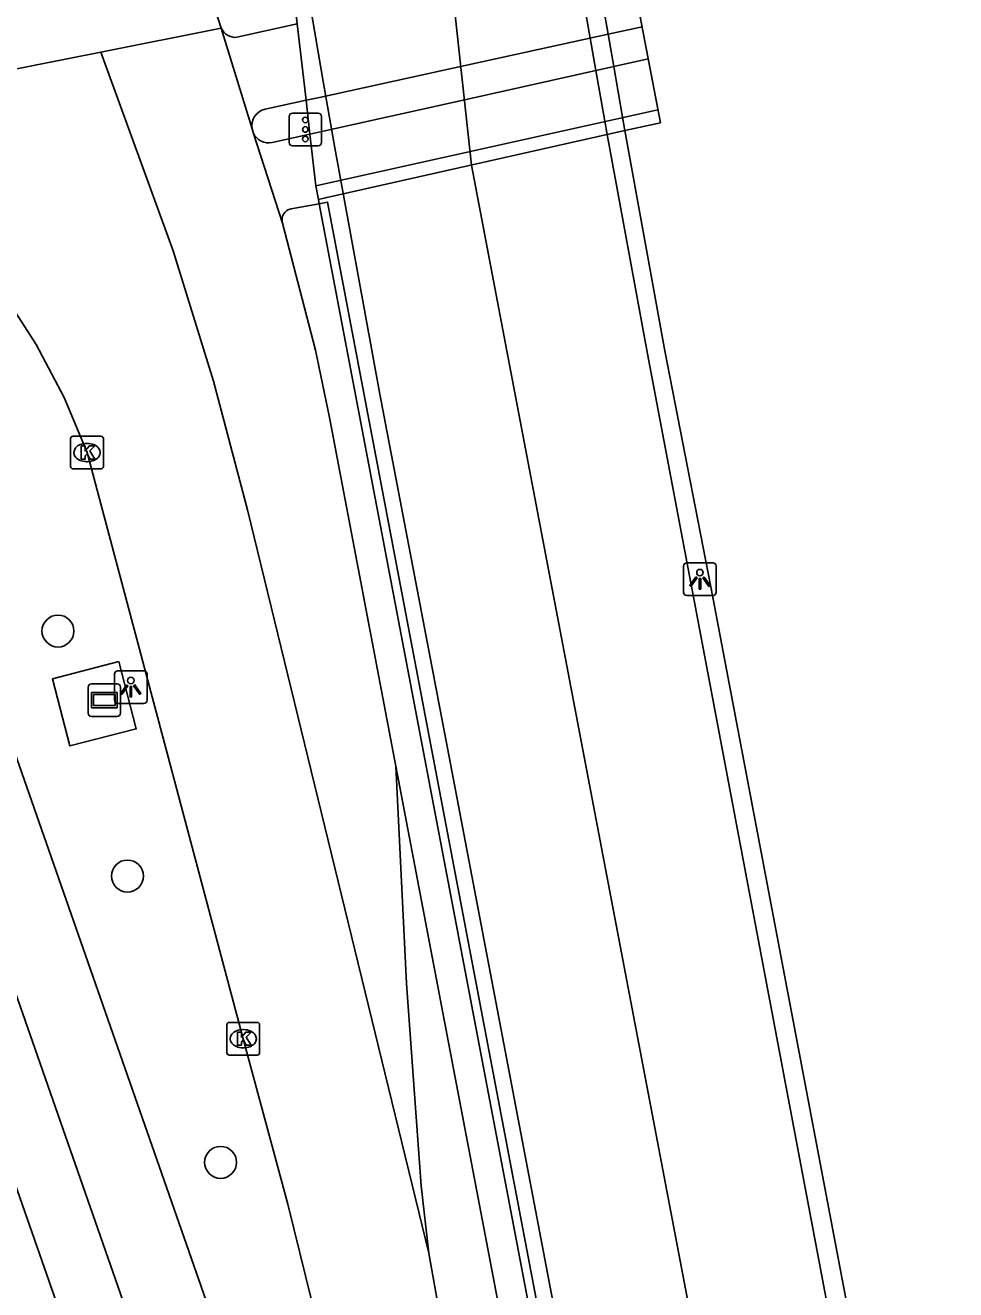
# Model space of a CAD drawing. Extents: x 158087 to 159494, y 382905 to 383981.
# Drawn here: x 159253.87 to 159282.33, y 383919.95 to 383958.61 of the extents above; entities that cross this region are included whole.
import ezdxf

# ---------------------------------------------------------------- set-up
doc = ezdxf.new("R2010")
doc.units = 0
for name, color, linetype in [('IMGEO_Berm_groen', 7, 'Continuous'), ('IMGEO_Boom', 7, 'Continuous'), ('IMGEO_Dek', 7, 'Continuous'), ('IMGEO_Fietspad_gesloten', 7, 'Continuous'), ('IMGEO_Kolk', 7, 'Continuous'), ('IMGEO_Lichtpunt', 7, 'Continuous'), ('IMGEO_Lijnafwatering', 7, 'Continuous'), ('IMGEO_Muur', 7, 'Continuous'), ('IMGEO_Reclamebord', 7, 'Continuous'), ('IMGEO_Rijbaan_regionaal_gesloten', 7, 'Continuous'), ('IMGEO_Verkeersregelinstallatiepaal', 7, 'Continuous'), ('IMGEO_Voetpad_open', 7, 'Continuous')]:
    doc.layers.add(name, color=color, linetype=linetype)

msp = doc.modelspace()

# ---------------------------------------------------------------- linework, layer by layer
at = {"layer": 'IMGEO_Berm_groen'}
msp.add_lwpolyline([(159256.736, 383939.156), (159254.701, 383938.631), (159255.23, 383936.576), (159257.265, 383937.1), (159256.736, 383939.156)], dxfattribs=at)
at = {"layer": 'IMGEO_Boom'}
for centre in [(159254.871, 383940.091), (159256.995, 383932.599), (159259.845, 383923.844)]:
    msp.add_circle(centre, 0.489, dxfattribs=at)
at = {"layer": 'IMGEO_Dek'}
for points in [[(159260.371, 383974.535), (159260.422, 383974.086), (159260.492, 383973.477), (159261.418, 383965.393), (159261.908, 383961.117), (159262.19, 383958.656), (159262.458, 383956.319), (159262.577, 383955.283), (159262.758, 383953.705), (159262.837, 383953.289), (159263.092, 383953.346), (159263.368, 383953.408), (159272.211, 383955.393), (159273.299, 383955.634)], [(159273.299, 383955.634), (159270.249, 383971.517), (159269.817, 383974.603)]]:
    msp.add_lwpolyline(points, dxfattribs=at)
at = {"layer": 'IMGEO_Fietspad_gesloten'}
for points in [[(159260.339, 383958.245), (159262.19, 383958.656)], [(159272.735, 383958.57), (159271.696, 383958.342), (159266.996, 383957.313), (159262.87, 383956.409), (159262.458, 383956.319)], [(159262.458, 383956.319), (159261.207, 383956.045)], [(159261.504, 383913.594), (159250.297, 383945.647)], [(159247.956, 383945.106), (159258.858, 383913.895), (159259.808, 383911.021), (159260.557, 383908.115), (159264.107, 383889.335)]]:
    msp.add_lwpolyline(points, dxfattribs=at)
for centre, radius, start, end in [((159260.296, 383958.714), 0.471, 203.4175, 275.1886), ((159261.323, 383955.533), 0.525, 102.7503, 190.0012)]:
    msp.add_arc(centre, radius, start, end, dxfattribs=at)
at = {"layer": 'IMGEO_Kolk'}
for p, q in [((159255.258, 383945.123), (159255.258, 383945.975)), ((159255.333, 383946.049), (159256.185, 383946.049)), ((159256.259, 383945.975), (159256.259, 383945.123)), ((159255.746, 383945.829), (159255.771, 383945.829)), ((159255.769, 383945.269), (159255.744, 383945.269)), ((159256.185, 383945.049), (159255.333, 383945.049)), ((159260.113, 383928.123), (159260.965, 383928.123)), ((159260.038, 383927.197), (159260.038, 383928.049)), ((159260.526, 383927.903), (159260.551, 383927.903)), ((159261.039, 383928.049), (159261.039, 383927.197)), ((159260.549, 383927.343), (159260.524, 383927.343)), ((159260.965, 383927.123), (159260.113, 383927.123))]:
    msp.add_line(p, q, dxfattribs=at)
for points in [[(159255.258, 383945.123), (159255.258, 383945.975)], [(159255.333, 383946.049), (159256.185, 383946.049)], [(159256.259, 383945.975), (159256.259, 383945.123)], [(159255.579, 383945.749), (159255.702, 383945.749), (159255.702, 383945.598), (159255.832, 383945.749), (159255.996, 383945.749), (159255.85, 383945.598), (159256.003, 383945.349), (159255.851, 383945.349), (159255.766, 383945.513), (159255.702, 383945.446), (159255.702, 383945.349), (159255.579, 383945.349), (159255.579, 383945.749)], [(159256.185, 383945.049), (159255.333, 383945.049)], [(159260.113, 383928.123), (159260.965, 383928.123)], [(159260.038, 383927.197), (159260.038, 383928.049)], [(159260.359, 383927.823), (159260.482, 383927.823), (159260.482, 383927.672), (159260.612, 383927.823), (159260.776, 383927.823), (159260.63, 383927.672), (159260.783, 383927.423), (159260.631, 383927.423), (159260.546, 383927.587), (159260.482, 383927.52), (159260.482, 383927.423), (159260.359, 383927.423), (159260.359, 383927.823)], [(159261.039, 383928.049), (159261.039, 383927.197)], [(159260.965, 383927.123), (159260.113, 383927.123)]]:
    msp.add_lwpolyline(points, dxfattribs=at)
for centre, start, end in [((159255.335, 383945.973), 91.552, 178.448), ((159255.335, 383945.973), 91.552, 178.448), ((159256.183, 383945.973), 1.552, 88.448), ((159256.183, 383945.973), 1.552, 88.448), ((159255.335, 383945.125), 181.552, 268.448), ((159255.335, 383945.125), 181.552, 268.448), ((159256.183, 383945.125), 271.552, 358.448), ((159256.183, 383945.125), 271.552, 358.448), ((159260.115, 383928.047), 91.552, 178.448), ((159260.115, 383928.047), 91.552, 178.448), ((159260.963, 383928.047), 1.552, 88.448), ((159260.963, 383928.047), 1.552, 88.448), ((159260.115, 383927.199), 181.552, 268.448), ((159260.115, 383927.199), 181.552, 268.448), ((159260.963, 383927.199), 271.552, 358.448), ((159260.963, 383927.199), 271.552, 358.448)]:
    msp.add_arc(centre, 0.0765, start, end, dxfattribs=at)
for centre, major_axis, ratio, start_param, end_param in [((159255.745, 383945.549), (-0.387, 0.002), 0.722429, 4.712389, 7.853982), ((159255.77, 383945.549), (-0.39, 0.002), 0.717154, 1.570796, 4.712389), ((159260.525, 383927.623), (-0.387, 0.002), 0.722429, 4.712389, 7.853982), ((159260.55, 383927.623), (-0.39, 0.002), 0.717154, 1.570796, 4.712389)]:
    msp.add_ellipse(centre, major_axis=major_axis, ratio=ratio, start_param=start_param, end_param=end_param, dxfattribs=at)
at = {"layer": 'IMGEO_Lichtpunt'}
for p, q in [((159274.006, 383942.079), (159274.006, 383941.272)), ((159274.006, 383942.079), (159274.006, 383941.272)), ((159274.908, 383942.174), (159274.1, 383942.174)), ((159274.908, 383942.174), (159274.1, 383942.174)), ((159275.002, 383941.272), (159275.002, 383942.079)), ((159275.002, 383941.272), (159275.002, 383942.079)), ((159274.1, 383941.178), (159274.908, 383941.178)), ((159274.1, 383941.178), (159274.908, 383941.178)), ((159256.599, 383938.78), (159256.599, 383937.973)), ((159256.599, 383938.78), (159256.599, 383937.973)), ((159257.501, 383938.875), (159256.693, 383938.875)), ((159257.501, 383938.875), (159256.693, 383938.875)), ((159257.595, 383937.973), (159257.595, 383938.78)), ((159257.595, 383937.973), (159257.595, 383938.78)), ((159256.693, 383937.879), (159257.501, 383937.879)), ((159256.693, 383937.879), (159257.501, 383937.879))]:
    msp.add_line(p, q, dxfattribs=at)
for points in [[(159274.38, 383941.743), (159274.419, 383941.715), (159274.231, 383941.453), (159274.193, 383941.48), (159274.38, 383941.743)], [(159274.482, 383941.695), (159274.529, 383941.695), (159274.529, 383941.373), (159274.482, 383941.373), (159274.482, 383941.695)], [(159274.592, 383941.715), (159274.63, 383941.742), (159274.817, 383941.48), (159274.778, 383941.452), (159274.592, 383941.715)], [(159256.973, 383938.444), (159257.012, 383938.416), (159256.824, 383938.154), (159256.786, 383938.181), (159256.973, 383938.444)], [(159257.075, 383938.396), (159257.122, 383938.396), (159257.122, 383938.074), (159257.075, 383938.074), (159257.075, 383938.396)], [(159257.185, 383938.416), (159257.223, 383938.443), (159257.41, 383938.181), (159257.371, 383938.153), (159257.185, 383938.416)]]:
    msp.add_lwpolyline(points, dxfattribs=at)
for centre in [(159274.505, 383941.877), (159257.098, 383938.578)]:
    msp.add_circle(centre, 0.0994, dxfattribs=at)
for centre, start, end in [((159274.1, 383942.079), 90, 180), ((159274.1, 383942.079), 90, 180), ((159274.908, 383942.079), 0, 90), ((159274.908, 383942.079), 0, 90), ((159274.1, 383941.272), 180, 270), ((159274.1, 383941.272), 180, 270), ((159274.908, 383941.272), 270, 0), ((159274.908, 383941.272), 270, 360), ((159256.693, 383938.78), 90, 180), ((159256.693, 383938.78), 90, 180), ((159257.501, 383938.78), 0, 90), ((159257.501, 383938.78), 0, 90), ((159256.693, 383937.973), 180, 270), ((159256.693, 383937.973), 180, 270), ((159257.501, 383937.973), 270, 0), ((159257.501, 383937.973), 270, 360)]:
    msp.add_arc(centre, 0.0946, start, end, dxfattribs=at)
at = {"layer": 'IMGEO_Lijnafwatering'}
for points in [[(159259.788, 383977.25), (159260.176, 383974.714), (159260.575, 383971.964), (159261.701, 383964.626), (159262.365, 383960.556), (159262.987, 383956.897), (159263.342, 383954.866)], [(159263.342, 383954.866), (159263.599, 383953.418), (159264.72, 383947.334), (159266.916, 383935.817)], [(159266.916, 383935.817), (159270.662, 383916.17)]]:
    msp.add_lwpolyline(points, dxfattribs=at)
at = {"layer": 'IMGEO_Muur'}
for points in [[(159262.758, 383953.705), (159273.222, 383956.031)], [(159262.863, 383953.155), (159263.119, 383953.204), (159296.484, 383777.869)], [(159296.484, 383777.869), (159296.227, 383777.822), (159262.863, 383953.155)]]:
    msp.add_lwpolyline(points, dxfattribs=at)
at = {"layer": 'IMGEO_Reclamebord'}
for p, q in [((159255.792, 383937.578), (159255.792, 383938.378)), ((159255.792, 383938.378), (159255.792, 383937.578)), ((159255.892, 383938.478), (159256.682, 383938.478)), ((159256.682, 383938.478), (159255.892, 383938.478)), ((159256.782, 383938.378), (159256.782, 383937.578)), ((159256.782, 383937.578), (159256.782, 383938.378)), ((159256.682, 383937.478), (159255.892, 383937.478)), ((159255.892, 383937.478), (159256.682, 383937.478))]:
    msp.add_line(p, q, dxfattribs=at)
for points in [[(159255.893, 383938.21), (159256.681, 383938.21), (159256.681, 383937.746), (159255.893, 383937.746), (159255.893, 383938.21)], [(159255.958, 383938.145), (159255.958, 383937.811), (159256.616, 383937.811), (159256.616, 383938.145), (159255.958, 383938.145)]]:
    msp.add_lwpolyline(points, dxfattribs=at)
for centre, start, end in [((159255.892, 383938.378), 90, 180), ((159255.892, 383938.378), 90, 180), ((159256.682, 383938.378), 0, 90), ((159256.682, 383938.378), 360, 90), ((159255.892, 383937.578), 180, 270), ((159255.892, 383937.578), 180, 270), ((159256.682, 383937.578), 270, 0), ((159256.682, 383937.578), 270, 0)]:
    msp.add_arc(centre, 0.1, start, end, dxfattribs=at)
at = {"layer": 'IMGEO_Rijbaan_regionaal_gesloten'}
for points in [[(159306.309, 383776.009), (159295.88, 383830.877), (159281.938, 383904.042), (159274.84, 383941.441), (159273.434, 383948.658), (159272.211, 383955.393), (159272.14, 383955.799), (159271.868, 383957.349), (159271.696, 383958.342), (159271.495, 383959.508), (159271.298, 383960.675), (159271.142, 383961.596), (159270.505, 383965.577), (159269.874, 383969.523), (159269.444, 383972.212), (159269.263, 383973.491), (159269.186, 383974.036), (159269.13, 383974.431), (159268.548, 383978.547), (159268.392, 383979.649), (159268.246, 383980.68)], [(159305.788, 383775.91), (159302.455, 383793.348), (159295.846, 383827.989), (159288.428, 383866.825), (159281.347, 383903.926), (159274.256, 383941.397), (159272.903, 383948.564), (159271.667, 383955.271), (159271.595, 383955.678), (159271.32, 383957.227), (159271.147, 383958.222), (159270.944, 383959.387), (159270.745, 383960.553), (159270.586, 383961.487), (159269.954, 383965.432), (159269.32, 383969.393), (159268.897, 383972.036), (159268.71, 383973.367), (159268.634, 383973.91), (159268.579, 383974.306), (159268.003, 383978.418), (159267.848, 383979.52), (159267.705, 383980.544)], [(159264.746, 383979.804), (159267.517, 383954.339), (159268.192, 383950.798), (159301.906, 383773.835), (159302.831, 383768.921), (159307.696, 383743.719), (159315.125, 383704.938), (159320.216, 383671.471), (159321.716, 383662)], [(159259.864, 383958.527), (159259.089, 383960.957)], [(159262.19, 383958.656), (159262.458, 383956.319)], [(159259.864, 383958.527), (159256.183, 383957.796)], [(159260.806, 383955.442), (159259.864, 383958.527)], [(159256.183, 383957.796), (159245.001, 383955.575)], [(159256.183, 383957.796), (159258.392, 383951.717), (159259.623, 383947.729), (159260.665, 383943.794), (159266.218, 383921.069)], [(159262.458, 383956.319), (159262.577, 383955.283)], [(159260.851, 383955.308), (159260.806, 383955.442)], [(159261.741, 383952.558), (159260.851, 383955.308)], [(159262.577, 383955.283), (159262.758, 383953.705), (159262.837, 383953.289), (159262.863, 383953.155)], [(159265.205, 383935.959), (159263.174, 383946.615), (159262.745, 383948.68), (159261.741, 383952.558)], [(159252.515, 383951.32), (159253.218, 383950.39), (159254.209, 383948.854), (159255.059, 383947.236), (159255.761, 383945.549), (159260.54, 383927.624), (159261.906, 383922.566), (159262.624, 383919.633)], [(159266.218, 383921.069), (159265.981, 383923.13), (159265.528, 383929.318), (159265.205, 383935.959)], [(159281.424, 383850.738), (159278.425, 383866.505), (159271.361, 383903.657), (159265.205, 383935.959)], [(159266.218, 383921.069), (159267.284, 383915.057), (159269.17, 383905.435), (159270.518, 383898.553), (159271.579, 383893.138), (159272.736, 383887.235), (159273.851, 383881.548), (159275.284, 383875.117), (159276.613, 383869.616), (159278.251, 383862.835), (159281.424, 383850.738)]]:
    msp.add_lwpolyline(points, dxfattribs=at)
at = {"layer": 'IMGEO_Verkeersregelinstallatiepaal'}
for p, q in [((159261.941, 383955.028), (159261.941, 383955.828)), ((159261.941, 383955.828), (159261.941, 383955.028)), ((159262.041, 383955.928), (159262.831, 383955.928)), ((159262.831, 383955.928), (159262.041, 383955.928)), ((159262.931, 383955.828), (159262.931, 383955.028)), ((159262.931, 383955.028), (159262.931, 383955.828)), ((159262.831, 383954.928), (159262.041, 383954.928)), ((159262.041, 383954.928), (159262.831, 383954.928))]:
    msp.add_line(p, q, dxfattribs=at)
for centre in [(159262.436, 383955.718), (159262.436, 383955.428), (159262.436, 383955.138)]:
    msp.add_circle(centre, 0.085, dxfattribs=at)
for centre, start, end in [((159262.041, 383955.828), 90, 180), ((159262.041, 383955.828), 90, 180), ((159262.831, 383955.828), 0, 90), ((159262.831, 383955.828), 360, 90), ((159262.041, 383955.028), 180, 270), ((159262.041, 383955.028), 180, 270), ((159262.831, 383955.028), 270, 0), ((159262.831, 383955.028), 270, 0)]:
    msp.add_arc(centre, 0.1, start, end, dxfattribs=at)
at = {"layer": 'IMGEO_Voetpad_open'}
for points in [[(159262.577, 383955.283), (159263.037, 383955.385), (159267.173, 383956.305), (159271.868, 383957.349), (159272.924, 383957.584)], [(159261.421, 383955.025), (159262.577, 383955.283)], [(159262.863, 383953.155), (159262.003, 383953.002)], [(159245.606, 383946.265), (159246.891, 383942.237), (159257.584, 383911.653), (159258.266, 383909.096), (159258.66, 383907.337), (159262.204, 383888.595)]]:
    msp.add_lwpolyline(points, dxfattribs=at)
for centre, radius, start, end in [((159261.319, 383955.535), 0.52, 205.8823, 281.3097), ((159262.072, 383952.662), 0.347, 101.4659, 197.4452)]:
    msp.add_arc(centre, radius, start, end, dxfattribs=at)

doc.saveas('drawing.dxf')
